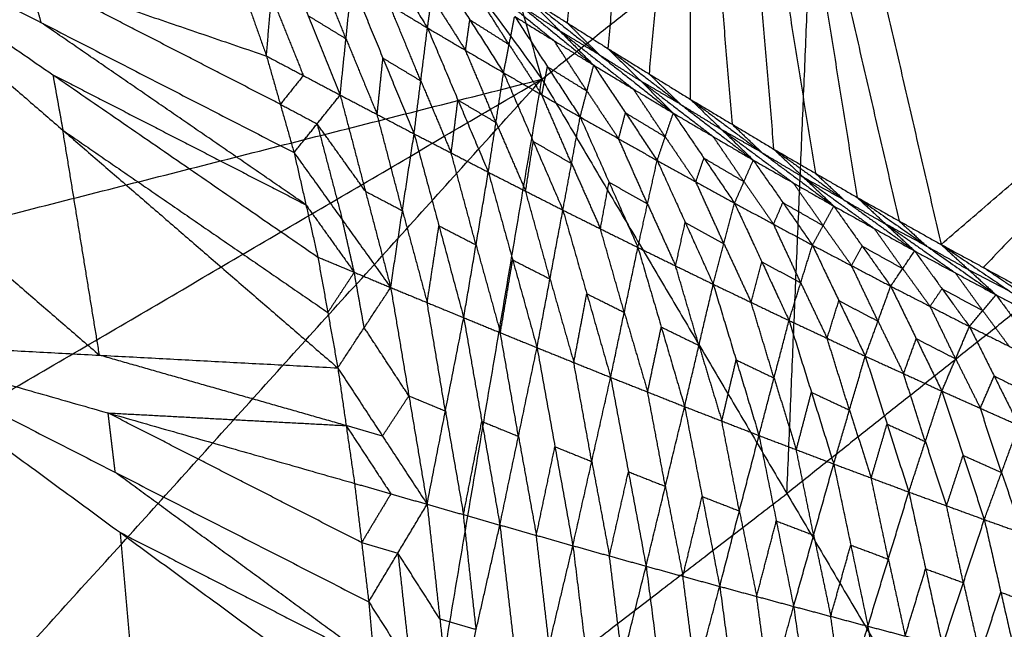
# Model space of a CAD drawing. Header units: millimetres. Extents: x -106 to 110, y -96 to 120.
# Tile 1006 of 1020: x 81.88 to 83.76, y 75.47 to 76.63. Entities that reach past the tile are written whole.
import ezdxf

# ---------------------------------------------------------------- set-up
doc = ezdxf.new("R2010")
doc.units = ezdxf.units.MM
doc.header["$MEASUREMENT"] = 0
doc.layers.add('Default', color=7, linetype='Continuous', true_color=0x000000)

msp = doc.modelspace()

# ---------------------------------------------------------------- linework, layer by layer
at = {"layer": 'Default'}
for points in [[(81.748, 80.4208, 13.5163), (82.3116, 78.4694, 13.5107), (82.8751, 76.5181, 13.505)], [(80.7062, 79.4951, 13.5757), (81.7906, 78.0066, 13.5403), (82.8751, 76.5181, 13.505)], [(83.0012, 76.5762, 11.5939), (83.0799, 77.423, 11.3807), (83.1587, 78.2699, 11.1676)], [(83.1584, 76.4794, 11.6309), (83.1586, 77.3747, 11.3992), (83.1587, 78.2699, 11.1676)], [(83.1587, 78.2699, 11.1676), (83.2377, 77.3274, 11.4184), (83.3166, 76.3849, 11.6693)], [(83.1587, 78.2699, 11.1676), (83.3172, 77.2813, 11.4384), (83.4757, 76.2927, 11.7091)], [(83.1587, 78.2699, 11.1676), (83.3972, 77.2364, 11.4591), (83.6357, 76.2029, 11.7505)], [(83.0018, 77.4725, 11.3629), (82.9624, 77.0491, 11.4695), (82.923, 76.6256, 11.5761)], [(83.6357, 76.2029, 11.7505), (84.3463, 76.8159, 11.6645), (85.057, 77.4288, 11.5786)], [(83.0798, 76.5278, 11.6124), (83.1192, 76.9512, 11.5058), (83.1586, 77.3747, 11.3992)], [(83.1586, 77.3747, 11.3992), (83.198, 76.9034, 11.5246), (83.2375, 76.4322, 11.6501)], [(82.8751, 76.5181, 13.505), (83.3923, 76.9294, 13.4981), (83.9094, 77.3407, 13.4911)], [(83.2377, 77.3274, 11.4184), (83.3169, 76.8331, 11.5538), (83.3961, 76.3388, 11.6892)], [(83.3172, 77.2813, 11.4384), (83.4364, 76.7645, 11.5841), (83.5557, 76.2478, 11.7298)], [(83.3419, 75.7282, 13.4803), (83.3671, 76.3288, 13.4892), (83.3923, 76.9294, 13.4981)], [(81.4384, 76.874, 9.7137), (81.8944, 76.7181, 10.0365), (82.3503, 76.5622, 10.3593)], [(81.4384, 76.874, 9.7137), (81.9206, 76.626, 9.9735), (82.4028, 76.3781, 10.2334)], [(81.4384, 76.874, 9.7137), (81.9433, 76.5265, 9.9195), (82.4481, 76.179, 10.1254)], [(81.4384, 76.874, 9.7137), (81.9623, 76.4208, 9.8749), (82.4862, 75.9677, 10.0361)], [(82.5245, 76.8287, 11.1363), (82.5908, 76.7223, 10.9868), (82.6571, 76.6158, 10.8373)], [(84.3463, 76.8159, 11.6645), (84.0312, 76.4875, 11.7182), (83.7161, 76.1592, 11.772)], [(82.3503, 76.5622, 10.3593), (82.3597, 76.6762, 10.5378), (82.3691, 76.7902, 10.7163)], [(82.3691, 76.7902, 10.7163), (82.4299, 76.639, 10.5737), (82.4907, 76.4878, 10.4311)], [(82.6894, 76.7761, 11.5241), (82.8316, 76.6603, 11.4032), (82.9738, 76.5446, 11.2824)], [(82.5018, 76.5951, 10.6036), (82.4714, 76.6707, 10.6749), (82.441, 76.7464, 10.7463)], [(82.6571, 76.6158, 10.8373), (82.6652, 76.6741, 11.0105), (82.6734, 76.7324, 11.1838)], [(82.6734, 76.7324, 11.1838), (82.7377, 76.6313, 11.0416), (82.8021, 76.5303, 10.8994)], [(81.8944, 76.7181, 10.0365), (81.9075, 76.6721, 10.005), (81.9206, 76.626, 9.9735)], [(82.3766, 76.4702, 10.2963), (82.1355, 76.5941, 10.1664), (81.8944, 76.7181, 10.0365)], [(82.2911, 76.7293, 10.5015), (82.3207, 76.6458, 10.4304), (82.3503, 76.5622, 10.3593)], [(82.4907, 76.4878, 10.4311), (82.5018, 76.5951, 10.6036), (82.5128, 76.7025, 10.7762)], [(82.5128, 76.7025, 10.7762), (82.5722, 76.5582, 10.6401), (82.6316, 76.4139, 10.504)], [(82.5128, 76.7025, 10.7762), (82.5849, 76.6592, 10.8067), (82.6571, 76.6158, 10.8373)], [(82.7563, 76.7069, 11.3783), (82.8274, 76.649, 11.3178), (82.8985, 76.5911, 11.2574)], [(82.3597, 76.6762, 10.5378), (82.3901, 76.6006, 10.4665), (82.4205, 76.525, 10.3952)], [(82.8126, 76.584, 11.066), (82.7804, 76.6345, 11.137), (82.7483, 76.685, 11.2081)], [(82.6443, 76.5149, 10.6706), (82.6146, 76.587, 10.7387), (82.5849, 76.6592, 10.8067)], [(82.6652, 76.6741, 11.0105), (82.6974, 76.6236, 10.9394), (82.7296, 76.573, 10.8684)], [(82.8316, 76.6603, 11.4032), (82.8705, 76.6351, 11.4118), (82.9093, 76.6099, 11.4203)], [(82.8448, 76.6751, 11.5583), (82.9093, 76.6099, 11.4203), (82.9738, 76.5446, 11.2824)], [(82.8448, 76.6751, 11.5583), (82.923, 76.6256, 11.5761), (83.0012, 76.5762, 11.5939)], [(82.8448, 76.6751, 11.5583), (82.9851, 76.5642, 11.4459), (83.1254, 76.4533, 11.3335)], [(82.4299, 76.639, 10.5737), (82.4658, 76.6171, 10.5887), (82.5018, 76.5951, 10.6036)], [(82.8021, 76.5303, 10.8994), (82.8126, 76.584, 11.066), (82.8232, 76.6377, 11.2325)], [(82.8232, 76.6377, 11.2325), (82.8856, 76.5418, 11.0976), (82.948, 76.446, 10.9627)], [(82.8232, 76.6377, 11.2325), (82.8985, 76.5911, 11.2574), (82.9738, 76.5446, 11.2824)], [(82.4255, 76.2786, 10.1794), (82.1731, 76.4523, 10.0764), (81.9206, 76.626, 9.9735)], [(82.7296, 76.573, 10.8684), (82.7337, 76.6022, 10.955), (82.7377, 76.6313, 11.0416)], [(82.7377, 76.6313, 11.0416), (82.7752, 76.6076, 11.0538), (82.8126, 76.584, 11.066)], [(82.923, 76.6256, 11.5761), (82.9541, 76.5949, 11.511), (82.9851, 76.5642, 11.4459)], [(82.6316, 76.4139, 10.504), (82.6443, 76.5149, 10.6706), (82.6571, 76.6158, 10.8373)], [(82.6571, 76.6158, 10.8373), (82.7151, 76.4783, 10.7076), (82.773, 76.3408, 10.5779)], [(82.6571, 76.6158, 10.8373), (82.7296, 76.573, 10.8684), (82.8021, 76.5303, 10.8994)], [(82.9093, 76.6099, 11.4203), (82.9795, 76.5544, 11.3641), (83.0496, 76.499, 11.3079)], [(82.9851, 76.5642, 11.4459), (82.9472, 76.587, 11.4331), (82.9093, 76.6099, 11.4203)], [(82.5018, 76.5951, 10.6036), (82.5315, 76.523, 10.5356), (82.5612, 76.4508, 10.4675)], [(82.8126, 76.584, 11.066), (82.8438, 76.5361, 10.9985), (82.875, 76.4881, 10.9311)], [(82.9609, 76.4953, 11.1225), (82.9297, 76.5432, 11.19), (82.8985, 76.5911, 11.2574)], [(82.7876, 76.4355, 10.7387), (82.7586, 76.5043, 10.8035), (82.7296, 76.573, 10.8684)], [(82.9851, 76.5642, 11.4459), (83.0242, 76.5395, 11.4548), (83.0633, 76.5147, 11.4637)], [(83.0012, 76.5762, 11.5939), (83.0633, 76.5147, 11.4637), (83.1254, 76.4533, 11.3335)], [(83.0012, 76.5762, 11.5939), (83.0798, 76.5278, 11.6124), (83.1584, 76.4794, 11.6309)], [(83.0012, 76.5762, 11.5939), (83.1395, 76.47, 11.4899), (83.2778, 76.3638, 11.3859)], [(82.3503, 76.5622, 10.3593), (82.3766, 76.4702, 10.2963), (82.4028, 76.3781, 10.2334)], [(82.3503, 76.5622, 10.3593), (82.4205, 76.525, 10.3952), (82.4907, 76.4878, 10.4311)], [(82.5612, 76.4508, 10.4675), (82.5667, 76.5045, 10.5538), (82.5722, 76.5582, 10.6401)], [(82.5722, 76.5582, 10.6401), (82.6083, 76.5365, 10.6554), (82.6443, 76.5149, 10.6706)], [(82.948, 76.446, 10.9627), (82.9609, 76.4953, 11.1225), (82.9738, 76.5446, 11.2824)], [(82.9738, 76.5446, 11.2824), (83.0343, 76.4539, 11.1547), (83.0947, 76.3631, 11.027)], [(82.9738, 76.5446, 11.2824), (83.0496, 76.499, 11.3079), (83.1254, 76.4533, 11.3335)], [(81.9433, 76.5265, 9.9195), (82.1844, 76.4025, 10.0494), (82.4255, 76.2786, 10.1794)], [(81.9433, 76.5265, 9.9195), (81.9528, 76.4737, 9.8972), (81.9623, 76.4208, 9.8749)], [(82.773, 76.3408, 10.5779), (82.7876, 76.4355, 10.7387), (82.8021, 76.5303, 10.8994)], [(82.8021, 76.5303, 10.8994), (82.8586, 76.3994, 10.7762), (82.9151, 76.2685, 10.6529)], [(82.8021, 76.5303, 10.8994), (82.875, 76.4881, 10.9311), (82.948, 76.446, 10.9627)], [(82.875, 76.4881, 10.9311), (82.8803, 76.515, 11.0143), (82.8856, 76.5418, 11.0976)], [(82.8856, 76.5418, 11.0976), (82.9232, 76.5186, 11.11), (82.9609, 76.4953, 11.1225)], [(83.0798, 76.5278, 11.6124), (83.1096, 76.4989, 11.5511), (83.1395, 76.47, 11.4899)], [(79.8124, 75.7384, 12.4242), (81.3438, 76.1283, 12.9646), (82.8751, 76.5181, 13.505)], [(80.37, 75.0505, 12.4242), (81.6225, 75.7843, 12.9646), (82.8751, 76.5181, 13.505)], [(80.9214, 74.3578, 12.4242), (81.8983, 75.4379, 12.9646), (82.8751, 76.5181, 13.505)], [(82.4205, 76.525, 10.3952), (82.3986, 76.4976, 10.3458), (82.3766, 76.4702, 10.2963)], [(82.4273, 73.8764, 12.8692), (82.6512, 75.1972, 13.1871), (82.8751, 76.5181, 13.505)], [(82.6443, 76.5149, 10.6706), (82.6733, 76.4461, 10.6058), (82.7023, 76.3774, 10.541)], [(82.8751, 76.5181, 13.505), (83.3419, 75.7282, 13.4803), (83.8087, 74.9382, 13.4556)], [(83.0633, 76.5147, 11.4637), (83.1325, 76.4616, 11.4117), (83.2016, 76.4085, 11.3597)], [(83.1395, 76.47, 11.4899), (83.1014, 76.4924, 11.4768), (83.0633, 76.5147, 11.4637)], [(82.4028, 76.3781, 10.2334), (82.4468, 76.4329, 10.3322), (82.4907, 76.4878, 10.4311)], [(82.4907, 76.4878, 10.4311), (82.5388, 76.3044, 10.3194), (82.5869, 76.121, 10.2077)], [(82.4907, 76.4878, 10.4311), (82.5612, 76.4508, 10.4675), (82.6316, 76.4139, 10.504)], [(82.9316, 76.3573, 10.8078), (82.9033, 76.4227, 10.8694), (82.875, 76.4881, 10.9311)], [(82.9609, 76.4953, 11.1225), (82.9911, 76.4499, 11.0587), (83.0213, 76.4046, 10.9948)], [(83.11, 76.4082, 11.1803), (83.0798, 76.4536, 11.2441), (83.0496, 76.499, 11.3079)], [(82.3766, 76.4702, 10.2963), (82.4117, 76.4516, 10.3143), (82.4468, 76.4329, 10.3322)], [(82.7023, 76.3774, 10.541), (82.7087, 76.4278, 10.6243), (82.7151, 76.4783, 10.7076)], [(82.7151, 76.4783, 10.7076), (82.7513, 76.4569, 10.7231), (82.7876, 76.4355, 10.7387)], [(83.1395, 76.47, 11.4899), (83.1788, 76.4458, 11.4991), (83.2181, 76.4216, 11.5084)], [(83.1584, 76.4794, 11.6309), (83.2181, 76.4216, 11.5084), (83.2778, 76.3638, 11.3859)], [(83.1584, 76.4794, 11.6309), (83.2375, 76.4322, 11.6501), (83.3166, 76.3849, 11.6693)], [(83.1584, 76.4794, 11.6309), (83.2948, 76.3778, 11.5352), (83.4312, 76.2762, 11.4396)], [(82.6093, 76.2675, 10.3558), (82.5852, 76.3592, 10.4117), (82.5612, 76.4508, 10.4675)], [(83.0213, 76.4046, 10.9948), (83.0278, 76.4292, 11.0748), (83.0343, 76.4539, 11.1547)], [(83.0343, 76.4539, 11.1547), (83.0721, 76.431, 11.1675), (83.11, 76.4082, 11.1803)], [(83.0947, 76.3631, 11.027), (83.11, 76.4082, 11.1803), (83.1254, 76.4533, 11.3335)], [(83.1254, 76.4533, 11.3335), (83.1838, 76.3675, 11.213), (83.2422, 76.2817, 11.0924)], [(83.1254, 76.4533, 11.3335), (83.2016, 76.4085, 11.3597), (83.2778, 76.3638, 11.3859)], [(81.5082, 76.445, 9.5318), (81.7701, 76.2185, 9.6125), (82.0321, 75.9919, 9.6931)], [(82.4468, 76.4329, 10.3322), (82.4708, 76.3413, 10.2764), (82.4949, 76.2496, 10.2205)], [(82.5388, 76.3044, 10.3194), (82.4928, 76.3687, 10.3258), (82.4468, 76.4329, 10.3322)], [(82.7876, 76.4355, 10.7387), (82.8158, 76.3701, 10.6771), (82.8441, 76.3047, 10.6154)], [(82.9151, 76.2685, 10.6529), (82.9316, 76.3573, 10.8078), (82.948, 76.446, 10.9627)], [(82.948, 76.446, 10.9627), (83.003, 76.3217, 10.8458), (83.058, 76.1973, 10.7289)], [(82.948, 76.446, 10.9627), (83.0213, 76.4046, 10.9948), (83.0947, 76.3631, 11.027)], [(83.2375, 76.4322, 11.6501), (83.2661, 76.405, 11.5926), (83.2948, 76.3778, 11.5352)], [(81.9623, 76.4208, 9.8749), (82.2147, 76.2471, 9.9778), (82.4671, 76.0734, 10.0807)], [(82.0321, 75.9919, 9.6931), (81.9972, 76.2064, 9.784), (81.9623, 76.4208, 9.8749)], [(82.5869, 76.121, 10.2077), (82.6093, 76.2675, 10.3558), (82.6316, 76.4139, 10.504)], [(82.6316, 76.4139, 10.504), (82.6789, 76.2386, 10.3975), (82.7261, 76.0634, 10.2911)], [(82.6316, 76.4139, 10.504), (82.7023, 76.3774, 10.541), (82.773, 76.3408, 10.5779)], [(83.2181, 76.4216, 11.5084), (83.2863, 76.3708, 11.4606), (83.3545, 76.32, 11.4128)], [(83.2948, 76.3778, 11.5352), (83.2565, 76.3997, 11.5218), (83.2181, 76.4216, 11.5084)], [(82.8441, 76.3047, 10.6154), (82.8514, 76.352, 10.6958), (82.8586, 76.3994, 10.7762)], [(82.8586, 76.3994, 10.7762), (82.8951, 76.3783, 10.792), (82.9316, 76.3573, 10.8078)], [(83.0763, 76.2802, 10.8779), (83.0488, 76.3424, 10.9364), (83.0213, 76.4046, 10.9948)], [(83.11, 76.4082, 11.1803), (83.1392, 76.3653, 11.12), (83.1684, 76.3224, 11.0597)], [(83.26, 76.3227, 11.2392), (83.2308, 76.3656, 11.2994), (83.2016, 76.4085, 11.3597)], [(82.4028, 76.3781, 10.2334), (82.4255, 76.2786, 10.1794), (82.4481, 76.179, 10.1254)], [(82.4028, 76.3781, 10.2334), (82.4949, 76.2496, 10.2205), (82.5869, 76.121, 10.2077)], [(82.7496, 76.2021, 10.4345), (82.7259, 76.2897, 10.4877), (82.7023, 76.3774, 10.541)], [(83.2948, 76.3778, 11.5352), (83.3343, 76.3542, 11.5448), (83.3739, 76.3306, 11.5544)], [(83.3166, 76.3849, 11.6693), (83.3739, 76.3306, 11.5544), (83.4312, 76.2762, 11.4396)], [(83.3166, 76.3849, 11.6693), (83.3961, 76.3388, 11.6892), (83.4757, 76.2927, 11.7091)], [(83.3166, 76.3849, 11.6693), (83.451, 76.2877, 11.5819), (83.5853, 76.1906, 11.4946)], [(82.9316, 76.3573, 10.8078), (82.9591, 76.2951, 10.7493), (82.9866, 76.2329, 10.6909)], [(83.058, 76.1973, 10.7289), (83.0763, 76.2802, 10.8779), (83.0947, 76.3631, 11.027)], [(83.0947, 76.3631, 11.027), (83.1482, 76.2451, 10.9164), (83.2016, 76.1271, 10.8058)], [(83.0947, 76.3631, 11.027), (83.1684, 76.3224, 11.0597), (83.2422, 76.2817, 11.0924)], [(83.1684, 76.3224, 11.0597), (83.1761, 76.345, 11.1363), (83.1838, 76.3675, 11.213)], [(83.1838, 76.3675, 11.213), (83.2219, 76.3451, 11.2261), (83.26, 76.3227, 11.2392)], [(83.2422, 76.2817, 11.0924), (83.26, 76.3227, 11.2392), (83.2778, 76.3638, 11.3859)], [(83.2778, 76.3638, 11.3859), (83.3342, 76.2828, 11.2725), (83.3905, 76.2017, 11.159)], [(83.2778, 76.3638, 11.3859), (83.3545, 76.32, 11.4128), (83.4312, 76.2762, 11.4396)], [(82.7261, 76.0634, 10.2911), (82.7496, 76.2021, 10.4345), (82.773, 76.3408, 10.5779)], [(82.773, 76.3408, 10.5779), (82.8194, 76.1735, 10.4767), (82.8658, 76.0063, 10.3755)], [(82.773, 76.3408, 10.5779), (82.8441, 76.3047, 10.6154), (82.9151, 76.2685, 10.6529)], [(83.3961, 76.3388, 11.6892), (83.4235, 76.3133, 11.6356), (83.451, 76.2877, 11.5819)], [(82.9866, 76.2329, 10.6909), (82.9948, 76.2773, 10.7683), (83.003, 76.3217, 10.8458)], [(83.003, 76.3217, 10.8458), (83.0397, 76.3009, 10.8619), (83.0763, 76.2802, 10.8779)], [(83.2219, 76.2044, 10.9491), (83.1952, 76.2634, 11.0044), (83.1684, 76.3224, 11.0597)], [(83.26, 76.3227, 11.2392), (83.2882, 76.2822, 11.1825), (83.3164, 76.2417, 11.1257)], [(83.4109, 76.239, 11.2993), (83.3827, 76.2795, 11.356), (83.3545, 76.32, 11.4128)], [(83.3739, 76.3306, 11.5544), (83.4411, 76.282, 11.5108), (83.5083, 76.2334, 11.4671)], [(83.451, 76.2877, 11.5819), (83.4124, 76.3091, 11.5682), (83.3739, 76.3306, 11.5544)], [(82.5388, 76.3044, 10.3194), (82.574, 76.2859, 10.3376), (82.6093, 76.2675, 10.3558)], [(82.8905, 76.1374, 10.5142), (82.8673, 76.221, 10.5648), (82.8441, 76.3047, 10.6154)], [(83.2016, 76.1271, 10.8058), (83.2219, 76.2044, 10.9491), (83.2422, 76.2817, 11.0924)], [(83.2422, 76.2817, 11.0924), (83.2941, 76.1699, 10.988), (83.346, 76.058, 10.8836)], [(83.2422, 76.2817, 11.0924), (83.3164, 76.2417, 11.1257), (83.3905, 76.2017, 11.159)], [(83.3164, 76.2417, 11.1257), (83.3253, 76.2622, 11.1991), (83.3342, 76.2828, 11.2725)], [(83.3342, 76.2828, 11.2725), (83.3725, 76.2609, 11.2859), (83.4109, 76.239, 11.2993)], [(83.451, 76.2877, 11.5819), (83.4907, 76.2647, 11.5919), (83.5305, 76.2416, 11.6019)], [(83.4757, 76.2927, 11.7091), (83.5305, 76.2416, 11.6019), (83.5853, 76.1906, 11.4946)], [(83.4757, 76.2927, 11.7091), (83.5557, 76.2478, 11.7298), (83.6357, 76.2029, 11.7505)], [(83.4757, 76.2927, 11.7091), (83.608, 76.1999, 11.6301), (83.7404, 76.107, 11.551)], [(82.4255, 76.2786, 10.1794), (82.4715, 76.2143, 10.1729), (82.5175, 76.15, 10.1665)], [(82.6093, 76.2675, 10.3558), (82.6329, 76.1798, 10.3026), (82.6565, 76.0922, 10.2494)], [(82.8658, 76.0063, 10.3755), (82.8905, 76.1374, 10.5142), (82.9151, 76.2685, 10.6529)], [(82.9151, 76.2685, 10.6529), (82.9606, 76.1091, 10.5568), (83.0061, 75.9497, 10.4608)], [(82.9151, 76.2685, 10.6529), (82.9866, 76.2329, 10.6909), (83.058, 76.1973, 10.7289)], [(83.0763, 76.2802, 10.8779), (83.1031, 76.2212, 10.8226), (83.1298, 76.1622, 10.7673)], [(83.3905, 76.2017, 11.159), (83.4109, 76.239, 11.2993), (83.4312, 76.2762, 11.4396)], [(83.4312, 76.2762, 11.4396), (83.4854, 76.1998, 11.3332), (83.5397, 76.1234, 11.2267)], [(83.4312, 76.2762, 11.4396), (83.5083, 76.2334, 11.4671), (83.5853, 76.1906, 11.4946)], [(82.5175, 76.15, 10.1665), (82.5062, 76.1998, 10.1935), (82.4949, 76.2496, 10.2205)], [(83.1298, 76.1622, 10.7673), (83.139, 76.2037, 10.8419), (83.1482, 76.2451, 10.9164)], [(83.1482, 76.2451, 10.9164), (83.185, 76.2248, 10.9327), (83.2219, 76.2044, 10.9491)], [(83.5557, 76.2478, 11.7298), (83.5818, 76.2238, 11.6799), (83.608, 76.1999, 11.6301)], [(82.6565, 76.0922, 10.2494), (82.6677, 76.1654, 10.3234), (82.6789, 76.2386, 10.3975)], [(82.6789, 76.2386, 10.3975), (82.7142, 76.2204, 10.416), (82.7496, 76.2021, 10.4345)], [(83.032, 76.0735, 10.5948), (83.0093, 76.1532, 10.6429), (82.9866, 76.2329, 10.6909)], [(83.3683, 76.1299, 11.0213), (83.3423, 76.1858, 11.0735), (83.3164, 76.2417, 11.1257)], [(83.4109, 76.239, 11.2993), (83.438, 76.2008, 11.2461), (83.4651, 76.1626, 11.1929)], [(83.5625, 76.157, 11.3607), (83.5354, 76.1952, 11.4139), (83.5083, 76.2334, 11.4671)], [(83.5305, 76.2416, 11.6019), (83.5967, 76.1952, 11.5623), (83.6629, 76.1488, 11.5228)], [(83.608, 76.1999, 11.6301), (83.5693, 76.2207, 11.616), (83.5305, 76.2416, 11.6019)], [(82.7496, 76.2021, 10.4345), (82.7728, 76.1185, 10.3839), (82.7959, 76.0348, 10.3333)], [(83.0061, 75.9497, 10.4608), (83.032, 76.0735, 10.5948), (83.058, 76.1973, 10.7289)], [(83.058, 76.1973, 10.7289), (83.1025, 76.0456, 10.6379), (83.147, 75.8939, 10.5469)], [(83.058, 76.1973, 10.7289), (83.1298, 76.1622, 10.7673), (83.2016, 76.1271, 10.8058)], [(83.2219, 76.2044, 10.9491), (83.2479, 76.1485, 10.8969), (83.2738, 76.0926, 10.8447)], [(83.346, 76.058, 10.8836), (83.3683, 76.1299, 11.0213), (83.3905, 76.2017, 11.159)], [(83.3905, 76.2017, 11.159), (83.4409, 76.0959, 11.0608), (83.4912, 75.9901, 10.9625)], [(83.3905, 76.2017, 11.159), (83.4651, 76.1626, 11.1929), (83.5397, 76.1234, 11.2267)], [(83.4651, 76.1626, 11.1929), (83.4753, 76.1812, 11.263), (83.4854, 76.1998, 11.3332)], [(83.4854, 76.1998, 11.3332), (83.524, 76.1784, 11.3469), (83.5625, 76.157, 11.3607)], [(83.5397, 76.1234, 11.2267), (83.5625, 76.157, 11.3607), (83.5853, 76.1906, 11.4946)], [(83.5853, 76.1906, 11.4946), (83.6375, 76.1186, 11.3951), (83.6897, 76.0466, 11.2956)], [(83.5853, 76.1906, 11.4946), (83.6629, 76.1488, 11.5228), (83.7404, 76.107, 11.551)], [(83.608, 76.1999, 11.6301), (83.648, 76.1774, 11.6404), (83.688, 76.1549, 11.6507)], [(83.6357, 76.2029, 11.7505), (83.688, 76.1549, 11.6507), (83.7404, 76.107, 11.551)], [(83.6357, 76.2029, 11.7505), (83.7161, 76.1592, 11.772), (83.7965, 76.1155, 11.7934)], [(83.6357, 76.2029, 11.7505), (83.766, 76.1142, 11.6796), (83.8963, 76.0256, 11.6087)], [(82.4481, 76.179, 10.1254), (82.4671, 76.0734, 10.0807), (82.4862, 75.9677, 10.0361)], [(82.4481, 76.179, 10.1254), (82.5175, 76.15, 10.1665), (82.5869, 76.121, 10.2077)], [(82.7959, 76.0348, 10.3333), (82.8077, 76.1042, 10.405), (82.8194, 76.1735, 10.4767)], [(82.8194, 76.1735, 10.4767), (82.8549, 76.1555, 10.4954), (82.8905, 76.1374, 10.5142)], [(83.2738, 76.0926, 10.8447), (83.284, 76.1312, 10.9164), (83.2941, 76.1699, 10.988)], [(83.2941, 76.1699, 10.988), (83.3312, 76.1499, 11.0047), (83.3683, 76.1299, 11.0213)], [(82.5175, 76.15, 10.1665), (82.4923, 76.1117, 10.1236), (82.4671, 76.0734, 10.0807)], [(82.5365, 76.0444, 10.1219), (82.527, 76.0972, 10.1442), (82.5175, 76.15, 10.1665)], [(83.1743, 76.0105, 10.6763), (83.1521, 76.0864, 10.7218), (83.1298, 76.1622, 10.7673)], [(83.5155, 76.0567, 11.0946), (83.4903, 76.1097, 11.1437), (83.4651, 76.1626, 11.1929)], [(83.5625, 76.157, 11.3607), (83.5886, 76.121, 11.3109), (83.6147, 76.085, 11.2612)], [(83.766, 76.1142, 11.6796), (83.727, 76.1346, 11.6652), (83.688, 76.1549, 11.6507)], [(83.8464, 76.0706, 11.701), (83.7813, 76.1149, 11.7365), (83.7161, 76.1592, 11.772)], [(82.8905, 76.1374, 10.5142), (82.9132, 76.0577, 10.4661), (82.9359, 75.978, 10.4181)], [(83.859, 76.1395, 13.4734), (83.6005, 75.9338, 13.4768), (83.3419, 75.7282, 13.4803)], [(83.715, 76.0768, 11.4233), (83.689, 76.1128, 11.473), (83.6629, 76.1488, 11.5228)], [(82.4862, 75.9677, 10.0361), (82.5365, 76.0444, 10.1219), (82.5869, 76.121, 10.2077)], [(82.5869, 76.121, 10.2077), (82.6216, 75.9144, 10.1308), (82.6564, 75.7078, 10.0538)], [(82.5869, 76.121, 10.2077), (82.6565, 76.0922, 10.2494), (82.7261, 76.0634, 10.2911)], [(83.147, 75.8939, 10.5469), (83.1743, 76.0105, 10.6763), (83.2016, 76.1271, 10.8058)], [(83.2016, 76.1271, 10.8058), (83.2452, 75.983, 10.7198), (83.2887, 75.8389, 10.6339)], [(83.2016, 76.1271, 10.8058), (83.2738, 76.0926, 10.8447), (83.346, 76.058, 10.8836)], [(83.3683, 76.1299, 11.0213), (83.3934, 76.077, 10.9722), (83.4186, 76.0241, 10.9231)], [(83.4912, 75.9901, 10.9625), (83.5155, 76.0567, 11.0946), (83.5397, 76.1234, 11.2267)], [(83.5397, 76.1234, 11.2267), (83.5884, 76.0234, 11.1346), (83.6371, 75.9235, 11.0424)], [(83.5397, 76.1234, 11.2267), (83.6147, 76.085, 11.2612), (83.6897, 76.0466, 11.2956)], [(83.6147, 76.085, 11.2612), (83.6261, 76.1018, 11.3281), (83.6375, 76.1186, 11.3951)], [(83.6375, 76.1186, 11.3951), (83.6763, 76.0977, 11.4092), (83.715, 76.0768, 11.4233)], [(82.9359, 75.978, 10.4181), (82.9483, 76.0436, 10.4875), (82.9606, 76.1091, 10.5568)], [(82.9606, 76.1091, 10.5568), (82.9963, 76.0913, 10.5758), (83.032, 76.0735, 10.5948)], [(83.4186, 76.0241, 10.9231), (83.4297, 76.06, 10.9919), (83.4409, 76.0959, 11.0608)], [(83.4409, 76.0959, 11.0608), (83.4782, 76.0763, 11.0777), (83.5155, 76.0567, 11.0946)], [(83.6897, 76.0466, 11.2956), (83.715, 76.0768, 11.4233), (83.7404, 76.107, 11.551)], [(83.7404, 76.107, 11.551), (83.7904, 76.0393, 11.4583), (83.8405, 75.9716, 11.3657)], [(83.7404, 76.107, 11.551), (83.8183, 76.0663, 11.5798), (83.8963, 76.0256, 11.6087)], [(82.6912, 75.8856, 10.1724), (82.6739, 75.9889, 10.2109), (82.6565, 76.0922, 10.2494)], [(83.3174, 75.9484, 10.7588), (83.2956, 76.0205, 10.8017), (83.2738, 76.0926, 10.8447)], [(83.6634, 75.985, 11.169), (83.6391, 76.035, 11.2151), (83.6147, 76.085, 11.2612)], [(83.715, 76.0768, 11.4233), (83.7401, 76.043, 11.377), (83.7651, 76.0091, 11.3307)], [(82.6564, 75.7078, 10.0538), (82.6912, 75.8856, 10.1724), (82.7261, 76.0634, 10.2911)], [(82.7261, 76.0634, 10.2911), (82.7606, 75.8658, 10.218), (82.795, 75.6682, 10.145)], [(82.7261, 76.0634, 10.2911), (82.7959, 76.0348, 10.3333), (82.8658, 76.0063, 10.3755)], [(83.032, 76.0735, 10.5948), (83.0543, 75.9977, 10.5493), (83.0766, 75.9218, 10.5038)], [(83.2887, 75.8389, 10.6339), (83.3174, 75.9484, 10.7588), (83.346, 76.058, 10.8836)], [(83.346, 76.058, 10.8836), (83.3886, 75.9213, 10.8027), (83.4311, 75.7846, 10.7217)], [(83.346, 76.058, 10.8836), (83.4186, 76.0241, 10.9231), (83.4912, 75.9901, 10.9625)], [(83.5155, 76.0567, 11.0946), (83.5398, 76.0068, 11.0485), (83.5642, 75.9568, 11.0025)], [(82.6216, 75.9144, 10.1308), (82.5791, 75.9794, 10.1263), (82.5365, 76.0444, 10.1219)], [(83.0766, 75.9218, 10.5038), (83.0895, 75.9837, 10.5709), (83.1025, 76.0456, 10.6379)], [(83.1025, 76.0456, 10.6379), (83.1384, 76.0281, 10.6571), (83.1743, 76.0105, 10.6763)], [(83.6371, 75.9235, 11.0424), (83.6634, 75.985, 11.169), (83.6897, 76.0466, 11.2956)], [(83.6897, 76.0466, 11.2956), (83.7368, 75.9523, 11.2094), (83.7838, 75.8581, 11.1233)], [(83.6897, 76.0466, 11.2956), (83.7651, 76.0091, 11.3307), (83.8405, 75.9716, 11.3657)], [(82.8304, 75.8372, 10.2602), (82.8132, 75.936, 10.2967), (82.7959, 76.0348, 10.3333)], [(83.4611, 75.8874, 10.8421), (83.4399, 75.9557, 10.8826), (83.4186, 76.0241, 10.9231)], [(83.5642, 75.9568, 11.0025), (83.5763, 75.9901, 11.0685), (83.5884, 76.0234, 11.1346)], [(83.5884, 76.0234, 11.1346), (83.6259, 76.0042, 11.1518), (83.6634, 75.985, 11.169)], [(81.5779, 76.0161, 9.35), (82.0321, 75.9919, 9.6931), (82.4862, 75.9677, 10.0361)], [(81.5779, 76.0161, 9.35), (82.048, 75.8819, 9.6569), (82.5181, 75.7476, 9.9637)], [(81.5779, 76.0161, 9.35), (82.0615, 75.769, 9.6283), (82.5451, 75.5218, 9.9065)], [(81.5779, 76.0161, 9.35), (82.072, 75.6537, 9.6083), (82.5661, 75.2913, 9.8665)], [(82.795, 75.6682, 10.145), (82.8304, 75.8372, 10.2602), (82.8658, 76.0063, 10.3755)], [(82.8658, 76.0063, 10.3755), (82.8999, 75.8175, 10.3062), (82.9341, 75.6288, 10.237)], [(82.8658, 76.0063, 10.3755), (82.9359, 75.978, 10.4181), (83.0061, 75.9497, 10.4608)], [(83.1743, 76.0105, 10.6763), (83.1961, 75.9385, 10.6334), (83.2179, 75.8664, 10.5904)], [(82.5021, 75.8577, 9.9999), (82.2671, 75.9248, 9.8465), (82.0321, 75.9919, 9.6931)], [(83.2179, 75.8664, 10.5904), (83.2315, 75.9247, 10.6551), (83.2452, 75.983, 10.7198)], [(83.2452, 75.983, 10.7198), (83.2813, 75.9657, 10.7393), (83.3174, 75.9484, 10.7588)], [(83.4311, 75.7846, 10.7217), (83.4611, 75.8874, 10.8421), (83.4912, 75.9901, 10.9625)], [(83.4912, 75.9901, 10.9625), (83.5327, 75.8606, 10.8864), (83.5742, 75.7311, 10.8104)], [(83.4912, 75.9901, 10.9625), (83.5642, 75.9568, 11.0025), (83.6371, 75.9235, 11.0424)], [(83.6634, 75.985, 11.169), (83.687, 75.9379, 11.1259), (83.7105, 75.8908, 11.0828)], [(82.4862, 75.9677, 10.0361), (82.5021, 75.8577, 9.9999), (82.5181, 75.7476, 9.9637)], [(82.4862, 75.9677, 10.0361), (82.5713, 75.8378, 10.045), (82.6564, 75.7078, 10.0538)], [(82.9701, 75.7893, 10.3489), (82.953, 75.8836, 10.3835), (82.9359, 75.978, 10.4181)], [(82.9341, 75.6288, 10.237), (82.9701, 75.7893, 10.3489), (83.0061, 75.9497, 10.4608)], [(83.0061, 75.9497, 10.4608), (83.0399, 75.7698, 10.3953), (83.0736, 75.5898, 10.3298)], [(83.0061, 75.9497, 10.4608), (83.0766, 75.9218, 10.5038), (83.147, 75.8939, 10.5469)], [(83.3174, 75.9484, 10.7588), (83.3386, 75.8801, 10.7183), (83.3599, 75.8117, 10.6778)], [(83.6057, 75.8273, 10.9264), (83.5849, 75.892, 10.9644), (83.5642, 75.9568, 11.0025)], [(83.7105, 75.8908, 11.0828), (83.7236, 75.9215, 11.1461), (83.7368, 75.9523, 11.2094)], [(83.7368, 75.9523, 11.2094), (83.7745, 75.9336, 11.227), (83.8122, 75.9148, 11.2445)], [(82.5713, 75.8378, 10.045), (82.5965, 75.8761, 10.0879), (82.6216, 75.9144, 10.1308)], [(82.6216, 75.9144, 10.1308), (82.6564, 75.9, 10.1516), (82.6912, 75.8856, 10.1724)], [(83.1103, 75.7419, 10.4384), (83.0935, 75.8319, 10.4711), (83.0766, 75.9218, 10.5038)], [(83.3599, 75.8117, 10.6778), (83.3742, 75.8665, 10.7402), (83.3886, 75.9213, 10.8027)], [(83.3886, 75.9213, 10.8027), (83.4248, 75.9043, 10.8224), (83.4611, 75.8874, 10.8421)], [(83.5742, 75.7311, 10.8104), (83.6057, 75.8273, 10.9264), (83.6371, 75.9235, 11.0424)], [(83.6371, 75.9235, 11.0424), (83.6776, 75.801, 10.9711), (83.718, 75.6786, 10.8999)], [(83.6371, 75.9235, 11.0424), (83.7105, 75.8908, 11.0828), (83.7838, 75.8581, 11.1233)], [(83.0736, 75.5898, 10.3298), (83.1103, 75.7419, 10.4384), (83.147, 75.8939, 10.5469)], [(83.147, 75.8939, 10.5469), (83.1804, 75.7226, 10.4852), (83.2139, 75.5512, 10.4234)], [(83.147, 75.8939, 10.5469), (83.2179, 75.8664, 10.5904), (83.2887, 75.8389, 10.6339)], [(83.4611, 75.8874, 10.8421), (83.4819, 75.8226, 10.8041), (83.5026, 75.7579, 10.766)], [(83.7509, 75.7683, 11.0116), (83.7307, 75.8295, 11.0472), (83.7105, 75.8908, 11.0828)], [(82.048, 75.8819, 9.6569), (82.2751, 75.8698, 9.8284), (82.5021, 75.8577, 9.9999)], [(82.048, 75.8819, 9.6569), (82.0548, 75.8254, 9.6426), (82.0615, 75.769, 9.6283)], [(82.5316, 75.6347, 9.9351), (82.2898, 75.7583, 9.796), (82.048, 75.8819, 9.6569)], [(82.6912, 75.8856, 10.1724), (82.7085, 75.7868, 10.1359), (82.7257, 75.688, 10.0994)], [(82.5021, 75.8577, 9.9999), (82.5447, 75.7927, 10.0043), (82.5873, 75.7277, 10.0088)], [(82.5713, 75.8378, 10.045), (82.5367, 75.8477, 10.0224), (82.5021, 75.8577, 9.9999)], [(82.7257, 75.688, 10.0994), (82.7431, 75.7769, 10.1587), (82.7606, 75.8658, 10.218)], [(82.7606, 75.8658, 10.218), (82.7955, 75.8515, 10.2391), (82.8304, 75.8372, 10.2602)], [(83.2513, 75.695, 10.5286), (83.2346, 75.7807, 10.5595), (83.2179, 75.8664, 10.5904)], [(83.5026, 75.7579, 10.766), (83.5177, 75.8093, 10.8262), (83.5327, 75.8606, 10.8864)], [(83.5327, 75.8606, 10.8864), (83.5692, 75.844, 10.9064), (83.6057, 75.8273, 10.9264)], [(83.718, 75.6786, 10.8999), (83.7509, 75.7683, 11.0116), (83.7838, 75.8581, 11.1233)], [(82.8304, 75.8372, 10.2602), (82.8475, 75.7428, 10.2256), (82.8645, 75.6485, 10.191)], [(83.2139, 75.5512, 10.4234), (83.2513, 75.695, 10.5286), (83.2887, 75.8389, 10.6339)], [(83.2887, 75.8389, 10.6339), (83.3217, 75.6759, 10.5758), (83.3547, 75.513, 10.5177)], [(83.2887, 75.8389, 10.6339), (83.3599, 75.8117, 10.6778), (83.4311, 75.7846, 10.7217)], [(82.8645, 75.6485, 10.191), (82.8822, 75.733, 10.2486), (82.8999, 75.8175, 10.3062)], [(82.8999, 75.8175, 10.3062), (82.935, 75.8034, 10.3276), (82.9701, 75.7893, 10.3489)], [(83.6057, 75.8273, 10.9264), (83.6259, 75.7661, 10.8907), (83.6461, 75.7049, 10.8551)], [(83.3929, 75.6488, 10.6197), (83.3764, 75.7303, 10.6487), (83.3599, 75.8117, 10.6778)], [(83.6461, 75.7049, 10.8551), (83.6618, 75.7529, 10.9131), (83.6776, 75.801, 10.9711)], [(83.6776, 75.801, 10.9711), (83.7142, 75.7847, 10.9914), (83.7509, 75.7683, 11.0116)], [(82.9701, 75.7893, 10.3489), (82.987, 75.6993, 10.3162), (83.0038, 75.6093, 10.2834)], [(83.3547, 75.513, 10.5177), (83.3929, 75.6488, 10.6197), (83.4311, 75.7846, 10.7217)], [(83.4311, 75.7846, 10.7217), (83.4636, 75.63, 10.6672), (83.4962, 75.4753, 10.6127)], [(83.4311, 75.7846, 10.7217), (83.5026, 75.7579, 10.766), (83.5742, 75.7311, 10.8104)], [(82.5556, 75.4065, 9.8865), (82.3085, 75.5878, 9.7574), (82.0615, 75.769, 9.6283)], [(83.0038, 75.6093, 10.2834), (83.0219, 75.6895, 10.3394), (83.0399, 75.7698, 10.3953)], [(83.0399, 75.7698, 10.3953), (83.0751, 75.7558, 10.4168), (83.1103, 75.7419, 10.4384)], [(83.5352, 75.6032, 10.7115), (83.5189, 75.6806, 10.7388), (83.5026, 75.7579, 10.766)], [(83.7509, 75.7683, 11.0116), (83.7706, 75.7106, 10.9783), (83.7902, 75.6528, 10.9451)], [(82.5181, 75.7476, 9.9637), (82.5316, 75.6347, 9.9351), (82.5451, 75.5218, 9.9065)], [(82.5181, 75.7476, 9.9637), (82.5873, 75.7277, 10.0088), (82.6564, 75.7078, 10.0538)], [(83.1103, 75.7419, 10.4384), (83.127, 75.6562, 10.4075), (83.1437, 75.5705, 10.3766)], [(82.5873, 75.7277, 10.0088), (82.5594, 75.6812, 9.9719), (82.5316, 75.6347, 9.9351)], [(82.6512, 75.1972, 13.1871), (82.9965, 75.4627, 13.3337), (83.3419, 75.7282, 13.4803)], [(83.1437, 75.5705, 10.3766), (83.1621, 75.6465, 10.4309), (83.1804, 75.7226, 10.4852)], [(83.1804, 75.7226, 10.4852), (83.2159, 75.7088, 10.5069), (83.2513, 75.695, 10.5286)], [(83.4962, 75.4753, 10.6127), (83.5352, 75.6032, 10.7115), (83.5742, 75.7311, 10.8104)], [(83.5742, 75.7311, 10.8104), (83.6062, 75.5846, 10.7594), (83.6383, 75.4381, 10.7084)], [(83.5742, 75.7311, 10.8104), (83.6461, 75.7049, 10.8551), (83.718, 75.6786, 10.8999)], [(82.5451, 75.5218, 9.9065), (82.6007, 75.6148, 9.9802), (82.6564, 75.7078, 10.0538)], [(82.6564, 75.7078, 10.0538), (82.6806, 75.4892, 10.0079), (82.7048, 75.2707, 9.9619)], [(82.6564, 75.7078, 10.0538), (82.7257, 75.688, 10.0994), (82.795, 75.6682, 10.145)], [(83.6781, 75.5584, 10.8041), (83.6621, 75.6316, 10.8296), (83.6461, 75.7049, 10.8551)], [(82.7499, 75.4694, 10.0534), (82.7378, 75.5787, 10.0764), (82.7257, 75.688, 10.0994)], [(83.2513, 75.695, 10.5286), (83.2678, 75.6136, 10.4996), (83.2843, 75.5321, 10.4705)], [(82.7048, 75.2707, 9.9619), (82.7499, 75.4694, 10.0534), (82.795, 75.6682, 10.145)], [(82.795, 75.6682, 10.145), (82.8194, 75.4591, 10.1016), (82.8438, 75.25, 10.0583)], [(82.795, 75.6682, 10.145), (82.8645, 75.6485, 10.191), (82.9341, 75.6288, 10.237)], [(83.2843, 75.5321, 10.4705), (83.303, 75.604, 10.5232), (83.3217, 75.6759, 10.5758)], [(83.3217, 75.6759, 10.5758), (83.3573, 75.6624, 10.5977), (83.3929, 75.6488, 10.6197)], [(83.6383, 75.4381, 10.7084), (83.6781, 75.5584, 10.8041), (83.718, 75.6786, 10.8999)], [(83.718, 75.6786, 10.8999), (83.7495, 75.54, 10.8523), (83.7811, 75.4015, 10.8048)], [(83.718, 75.6786, 10.8999), (83.7902, 75.6528, 10.9451), (83.8625, 75.627, 10.9903)], [(82.072, 75.6537, 9.6083), (82.3138, 75.5301, 9.7474), (82.5556, 75.4065, 9.8865)], [(82.1127, 75.192, 9.5379), (82.0924, 75.4229, 9.5731), (82.072, 75.6537, 9.6083)], [(82.8889, 75.4394, 10.1476), (82.8767, 75.5439, 10.1693), (82.8645, 75.6485, 10.191)], [(83.3929, 75.6488, 10.6197), (83.4092, 75.5715, 10.5924), (83.4254, 75.4942, 10.5652)], [(82.5316, 75.6347, 9.9351), (82.5662, 75.6247, 9.9576), (82.6007, 75.6148, 9.9802)], [(82.8438, 75.25, 10.0583), (82.8889, 75.4394, 10.1476), (82.9341, 75.6288, 10.237)], [(82.9341, 75.6288, 10.237), (82.9586, 75.4291, 10.1962), (82.9831, 75.2294, 10.1555)], [(82.9341, 75.6288, 10.237), (83.0038, 75.6093, 10.2834), (83.0736, 75.5898, 10.3298)], [(83.4254, 75.4942, 10.5652), (83.4445, 75.5621, 10.6162), (83.4636, 75.63, 10.6672)], [(83.4636, 75.63, 10.6672), (83.4994, 75.6166, 10.6893), (83.5352, 75.6032, 10.7115)], [(82.6007, 75.6148, 9.9802), (82.6128, 75.5055, 9.9572), (82.6249, 75.3962, 9.9342)], [(82.6806, 75.4892, 10.0079), (82.6407, 75.552, 9.994), (82.6007, 75.6148, 9.9802)], [(83.0284, 75.4096, 10.2427), (83.0161, 75.5094, 10.263), (83.0038, 75.6093, 10.2834)], [(82.9831, 75.2294, 10.1555), (83.0284, 75.4096, 10.2427), (83.0736, 75.5898, 10.3298)], [(83.0736, 75.5898, 10.3298), (83.0983, 75.3993, 10.2916), (83.1229, 75.2088, 10.2534)], [(83.0736, 75.5898, 10.3298), (83.1437, 75.5705, 10.3766), (83.2139, 75.5512, 10.4234)], [(83.5352, 75.6032, 10.7115), (83.5512, 75.53, 10.686), (83.5672, 75.4567, 10.6605)], [(83.1684, 75.38, 10.3384), (83.1561, 75.4753, 10.3575), (83.1437, 75.5705, 10.3766)], [(83.5672, 75.4567, 10.6605), (83.5867, 75.5207, 10.7099), (83.6062, 75.5846, 10.7594)], [(83.6062, 75.5846, 10.7594), (83.6422, 75.5715, 10.7817), (83.6781, 75.5584, 10.8041)], [(81.6187, 75.5544, 9.2797), (81.8657, 75.3732, 9.4088), (82.1127, 75.192, 9.5379)], [(83.1229, 75.2088, 10.2534), (83.1684, 75.38, 10.3384), (83.2139, 75.5512, 10.4234)], [(83.2139, 75.5512, 10.4234), (83.2385, 75.3698, 10.3877), (83.2632, 75.1884, 10.3519)], [(83.2139, 75.5512, 10.4234), (83.2843, 75.5321, 10.4705), (83.3547, 75.513, 10.5177)], [(83.6781, 75.5584, 10.8041), (83.6939, 75.4891, 10.7803), (83.7097, 75.4198, 10.7566)], [(83.3089, 75.3507, 10.4348), (83.2966, 75.4414, 10.4527), (83.2843, 75.5321, 10.4705)], [(83.7097, 75.4198, 10.7566), (83.7296, 75.4799, 10.8044), (83.7495, 75.54, 10.8523)], [(83.7495, 75.54, 10.8523), (83.7857, 75.5271, 10.8749), (83.8218, 75.5142, 10.8975)], [(82.5451, 75.5218, 9.9065), (82.5556, 75.4065, 9.8865), (82.5661, 75.2913, 9.8665)], [(82.5451, 75.5218, 9.9065), (82.6249, 75.3962, 9.9342), (82.7048, 75.2707, 9.9619)], [(83.2632, 75.1884, 10.3519), (83.3089, 75.3507, 10.4348), (83.3547, 75.513, 10.5177)], [(83.3547, 75.513, 10.5177), (83.3794, 75.3405, 10.4843), (83.404, 75.1681, 10.451)], [(83.3547, 75.513, 10.5177), (83.4254, 75.4942, 10.5652), (83.4962, 75.4753, 10.6127)], [(83.4501, 75.3217, 10.5318), (83.4378, 75.4079, 10.5485), (83.4254, 75.4942, 10.5652)], [(82.6806, 75.4892, 10.0079), (82.7152, 75.4793, 10.0306), (82.7499, 75.4694, 10.0534)], [(83.404, 75.1681, 10.451), (83.4501, 75.3217, 10.5318), (83.4962, 75.4753, 10.6127)], [(83.4962, 75.4753, 10.6127), (83.5208, 75.3116, 10.5817), (83.5455, 75.1479, 10.5507)], [(83.4962, 75.4753, 10.6127), (83.5672, 75.4567, 10.6605), (83.6383, 75.4381, 10.7084)]]:
    msp.add_open_spline(points, degree=2, dxfattribs=at)

doc.saveas('drawing.dxf')
